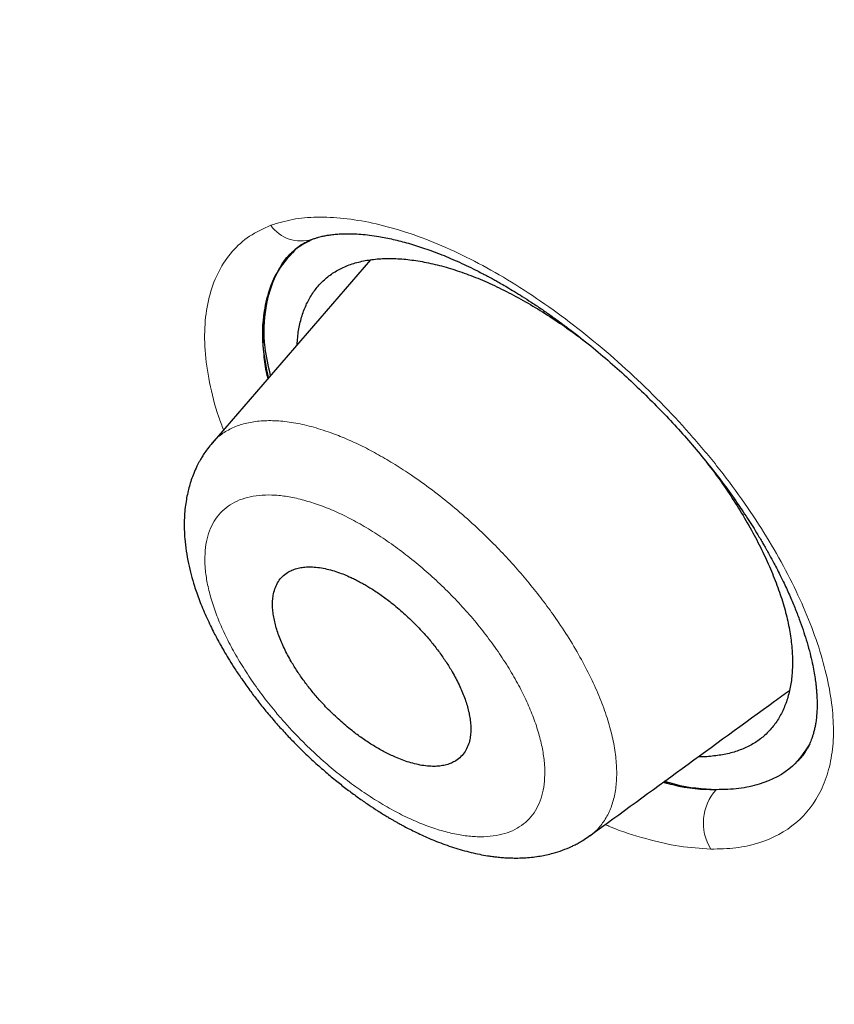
# Model space of a CAD drawing. Header units: millimetres. Extents: x 8 to 473, y 11 to 654.
# Tile 48 of 656: x 418 to 424, y 169 to 176. Entities that reach past the tile are written whole.
import ezdxf

# ---------------------------------------------------------------- set-up
doc = ezdxf.new("R2010")
doc.units = ezdxf.units.MM

msp = doc.modelspace()

# ---------------------------------------------------------------- linework, layer by layer
at = {"color": 7, "linetype": 'Continuous', "lineweight": 30}
for p, q in [((420.4901, 174.5088), (419.3657, 173.2082)), ((419.3669, 173.2072), (419.3677, 173.2083))]:
    msp.add_line(p, q, dxfattribs=at)
at = {"color": 8, "linetype": 'Continuous', "lineweight": 0}
for centre, radius, start, end in [((419.9981, 174.907), 0.2636, 215.25149, 287.25925), ((423.2113, 170.5086), 0.3553, 138.04129, 211.25252)]:
    msp.add_arc(centre, radius, start, end, dxfattribs=at)
at = {"color": 7, "linetype": 'Continuous', "lineweight": 30}
for points, knots in [([(461.4343, 127.8744), (461.5028, 128.5627), (461.6393, 129.9326), (461.5397, 132.2118), (461.2898, 134.581), (460.9014, 137.0323), (460.3617, 139.7996), (459.6453, 142.8964), (458.7444, 146.3221), (457.6424, 150.206), (456.3447, 154.5431), (454.9302, 159.3122), (453.4496, 164.132), (451.8166, 169.0606), (450.26, 173.2838), (448.8522, 176.7547), (447.6792, 179.4251), (446.3576, 182.1693), (444.8471, 184.9928), (443.2049, 187.7272), (441.4397, 190.3395), (439.5907, 192.787), (437.5671, 195.1633), (435.4395, 197.4214), (433.265, 199.5544), (430.7073, 201.9013), (427.7673, 204.412), (424.4579, 207.0336), (421.1659, 209.4809), (417.8983, 211.771), (414.664, 213.894), (411.4751, 215.8488), (408.338, 217.6554), (405.2417, 219.3719), (402.1573, 221.0766), (399.0852, 222.7098), (396.0436, 224.2145), (393.0598, 225.5415), (390.1579, 226.6715), (387.3493, 227.6059), (384.6502, 228.3104), (382.3814, 228.6889), (380.5285, 228.788), (379.054, 228.6783), (377.7344, 228.3298), (376.6343, 227.685), (375.8051, 226.7211), (375.2059, 225.4174), (374.8688, 224.0286), (374.8192, 222.9724), (374.8004, 222.5711)], [0, 0, 0, 0, 0.0200047, 0.0398126, 0.0594823, 0.0790442, 0.098539, 0.1240032, 0.1493793, 0.1746635, 0.2089867, 0.2432628, 0.2776948, 0.3122934, 0.3470638, 0.3645565, 0.3821766, 0.3999474, 0.417905, 0.4360854, 0.4514078, 0.4669063, 0.4824142, 0.4977299, 0.5128612, 0.5278497, 0.5501285, 0.5722459, 0.5942634, 0.6162413, 0.6382062, 0.660093, 0.6818368, 0.7033851, 0.7249325, 0.7466767, 0.7685648, 0.7905255, 0.8125089, 0.8345238, 0.8566401, 0.8789195, 0.893908, 0.9090407, 0.9243532, 0.9398664, 0.9553564, 0.9706894, 0.9888644, 1, 1, 1, 1]), ([(459.2222, 127.7834), (459.279, 128.3336), (459.3924, 129.4332), (459.3537, 131.2404), (459.2029, 133.1259), (458.9459, 135.0845), (458.6061, 137.0963), (458.1198, 139.5444), (457.444, 142.4532), (456.5504, 145.8362), (455.5256, 149.4267), (454.3873, 153.2102), (453.1931, 157.1632), (451.9702, 161.1366), (450.6689, 165.1609), (449.2429, 169.2583), (447.9127, 172.7478), (446.7404, 175.5931), (445.7907, 177.7591), (444.7549, 179.9606), (443.6155, 182.1989), (442.3526, 184.4722), (441.0655, 186.5811), (439.779, 188.5047), (438.5312, 190.231), (437.1895, 191.9343), (435.6066, 193.7805), (433.7754, 195.7367), (431.7133, 197.7753), (429.4721, 199.8488), (427.0635, 201.9417), (424.497, 204.0378), (421.9262, 206.0238), (419.3606, 207.9095), (416.5941, 209.8481), (413.6375, 211.7986), (410.5048, 213.7281), (407.4068, 215.5186), (404.335, 217.224), (401.2742, 218.913), (398.2378, 220.5209), (395.2467, 221.9921), (392.5157, 223.1967), (390.0459, 224.1619), (387.8266, 224.9278), (385.6774, 225.5555), (383.6119, 226.0252), (381.7621, 226.2952), (380.1355, 226.3661), (378.7339, 226.2476), (377.5948, 225.9367), (376.7116, 225.4582), (376.0551, 224.8609), (375.5363, 224.1143), (375.1031, 223.1429), (374.7939, 221.9195), (374.6336, 220.4353), (374.6208, 218.8354), (374.7274, 217.1489), (374.9311, 215.3964), (375.3048, 212.9936), (375.9234, 209.8987), (376.8482, 206.079), (377.9052, 202.1902), (379.0464, 198.262), (380.2194, 194.3206), (381.3492, 190.5854), (382.4801, 187.0244), (383.6278, 183.6312), (384.8807, 180.1829), (386.1041, 177.1008), (386.9838, 174.9915), (387.4082, 174.0516), (387.4899, 173.8705)], [0, 0, 0, 0, 0.012215, 0.024412, 0.036596, 0.048766, 0.060927, 0.073082, 0.092172, 0.111249, 0.13031, 0.151946, 0.173571, 0.195212, 0.216878, 0.238563, 0.260269, 0.271132, 0.282006, 0.292893, 0.303792, 0.314705, 0.32563, 0.333834, 0.342045, 0.350258, 0.35847, 0.369407, 0.38033, 0.391239, 0.404312, 0.417369, 0.430424, 0.443476, 0.456526, 0.472832, 0.489119, 0.505383, 0.521624, 0.537868, 0.55414, 0.570431, 0.586733, 0.59978, 0.61283, 0.625882, 0.638943, 0.652018, 0.662926, 0.673848, 0.684783, 0.692993, 0.701206, 0.709417, 0.717621, 0.728547, 0.739459, 0.750357, 0.761244, 0.772118, 0.782981, 0.804686, 0.826372, 0.848038, 0.869678, 0.891304, 0.912939, 0.931134, 0.949343, 0.967563, 0.985796, 0.997263, 1, 1, 1, 1]), ([(404.4234, 216.6686), (404.5035, 216.6242), (404.6608, 216.5372), (404.8922, 216.4089), (405.1146, 216.2855), (405.3281, 216.1669), (405.5326, 216.0532), (405.7246, 215.9463), (405.9044, 215.846), (406.0725, 215.7522), (406.2325, 215.6627), (406.3845, 215.5776), (406.5336, 215.4941), (406.679, 215.4124), (406.8203, 215.333), (406.9515, 215.2592), (407.0729, 215.1908), (407.1872, 215.1262), (407.298, 215.0636), (407.4085, 215.0011), (407.6161, 214.8835), (407.9228, 214.7092), (408.3311, 214.476), (408.7447, 214.2382), (409.271, 213.9338), (409.9082, 213.5616), (410.6566, 213.1187), (411.4066, 212.6673), (412.1636, 212.204), (412.9276, 211.7285), (413.6986, 211.2405), (414.4714, 210.7429), (415.2461, 210.2357), (416.0226, 209.7188), (416.8008, 209.1922), (417.5627, 208.6683), (418.3081, 208.1481), (419.0367, 207.6322), (419.6377, 207.2005), (420.1106, 206.8571), (420.455, 206.6054), (420.7996, 206.3519), (421.1464, 206.0949), (421.464, 205.8581), (421.7536, 205.6407), (422.015, 205.4437), (422.281, 205.242), (422.5518, 205.0357), (422.8247, 204.8267), (423.0961, 204.6177), (423.3293, 204.4372), (423.5246, 204.2854), (423.6832, 204.1616), (423.8395, 204.0393), (423.993, 203.9188), (424.1285, 203.8121), (424.2442, 203.7207), (424.3387, 203.6459), (424.4117, 203.588), (424.4653, 203.5454), (424.5016, 203.5166), (424.5351, 203.49), (424.5632, 203.4676), (424.5842, 203.4509), (424.6001, 203.4382), (424.616, 203.4256), (424.6362, 203.4094), (424.6624, 203.3886), (424.6987, 203.3596), (424.7467, 203.3213), (424.8076, 203.2726), (424.8756, 203.2181), (424.9499, 203.1585), (425.0285, 203.0954), (425.1109, 203.0291), (425.1942, 202.9619), (425.277, 202.895), (425.4291, 202.7719), (425.6488, 202.5934), (425.9342, 202.3599), (426.2205, 202.1242), (426.508, 201.8858), (426.7995, 201.6425), (427.0916, 201.397), (427.3867, 201.1472), (427.6407, 200.9306), (427.8528, 200.7486), (428.0223, 200.6026), (428.1927, 200.4551), (428.3627, 200.3074), (428.5279, 200.1631), (428.6851, 200.0253), (428.8325, 199.8956), (428.971, 199.7732), (429.0928, 199.6651), (429.1991, 199.5706), (429.2909, 199.4887), (429.3771, 199.4116), (429.4598, 199.3375), (429.5521, 199.2546), (429.6588, 199.1585), (429.783, 199.0463), (429.9168, 198.9251), (430.0602, 198.7946), (430.2132, 198.6548), (430.3755, 198.5059), (430.5448, 198.3498), (430.7171, 198.1901), (430.8886, 198.0304), (431.1035, 197.8292), (431.3599, 197.5874), (431.6558, 197.3057), (431.9503, 197.0227), (432.2447, 196.7369), (432.5414, 196.446), (432.836, 196.154), (433.1294, 195.8602), (433.4483, 195.5372), (433.7921, 195.1845), (434.1603, 194.8011), (434.526, 194.4145), (434.8892, 194.0245), (435.2496, 193.631), (435.6071, 193.2343), (435.9605, 192.8349), (436.309, 192.4334), (436.6524, 192.0301), (436.9911, 191.6248), (437.3249, 191.2175), (437.652, 190.8108), (437.9731, 190.4041), (438.2897, 189.9952), (438.6053, 189.5799), (438.8615, 189.2361), (439.0597, 188.9664), (439.2006, 188.7728), (439.34, 188.5798), (439.4753, 188.3905), (439.6039, 188.2092), (439.7249, 188.0371), (439.8387, 187.8741), (439.946, 187.7193), (440.0367, 187.5876), (440.112, 187.4776), (440.1732, 187.3878), (440.2329, 187.3001), (440.2942, 187.2096), (440.3603, 187.1115), (440.4317, 187.0048), (440.5084, 186.8897), (440.5898, 186.7666), (440.6772, 186.6336), (440.7705, 186.4906), (440.8596, 186.3532), (440.9436, 186.2229), (441.0215, 186.1014), (441.0995, 185.979), (441.1746, 185.8607), (441.2433, 185.752), (441.3049, 185.654), (441.3597, 185.5667), (441.408, 185.4892), (441.4464, 185.4276), (441.4758, 185.3802), (441.4971, 185.346), (441.5143, 185.3182), (441.527, 185.2977), (441.5372, 185.2812), (441.5504, 185.2597), (441.5705, 185.2271), (441.5994, 185.1803), (441.635, 185.1223), (441.6772, 185.0535), (441.724, 184.9768), (441.7736, 184.8954), (441.8239, 184.8124), (441.8746, 184.7287), (441.9255, 184.6442), (442.0071, 184.5081), (442.1199, 184.3188), (442.2718, 184.0613), (442.4331, 183.7846), (442.6015, 183.492), (442.767, 183.2011), (442.9273, 182.9158), (443.0824, 182.6366), (443.2323, 182.3634), (443.4142, 182.0284), (443.6267, 181.6311), (443.8687, 181.1703), (444.1053, 180.7116), (444.3372, 180.2542), (444.5646, 179.7981), (444.7876, 179.3432), (445.0285, 178.8434), (445.2859, 178.2993), (445.5581, 177.7115), (445.7768, 177.2292), (445.9463, 176.8499), (446.0699, 176.5706), (446.1946, 176.2862), (446.3207, 175.9958), (446.4249, 175.7535), (446.5071, 175.5608), (446.5673, 175.4192), (446.6278, 175.2763), (446.6879, 175.1335), (446.7467, 174.9932), (446.8062, 174.8507), (446.8654, 174.7081), (446.9242, 174.5661), (446.979, 174.4329), (447.0299, 174.3087), (447.0771, 174.1933), (447.121, 174.0855), (447.1638, 173.9801), (447.2087, 173.8691), (447.2577, 173.7476), (447.311, 173.615), (447.3677, 173.4735), (447.4276, 173.3233), (447.4906, 173.1645), (447.5565, 172.9978), (447.6238, 172.8269), (447.7119, 172.602), (447.8188, 172.3277), (447.9505, 171.9869), (448.0849, 171.6364), (448.2221, 171.2753), (448.4302, 170.723), (448.7067, 169.9775), (449.0348, 169.0734), (449.3431, 168.2067), (449.6328, 167.3767), (449.9164, 166.5501), (450.2337, 165.609), (450.5823, 164.5548), (450.9597, 163.389), (451.3284, 162.2281), (451.6897, 161.0716), (452.0772, 159.8128), (452.4904, 158.4522), (452.93, 156.9897), (453.3664, 155.5298), (453.8029, 154.071), (454.239, 152.6141), (454.6713, 151.1606), (455.0731, 149.7929), (455.4434, 148.5112), (455.782, 147.3158), (456.0737, 146.2613), (456.3209, 145.3461), (456.4796, 144.7459), (456.5898, 144.3227), (456.6544, 144.0727), (456.7201, 143.8162), (456.787, 143.5527), (456.8483, 143.3091), (456.9038, 143.0866), (456.953, 142.8879), (457.0011, 142.6919), (457.047, 142.5033), (457.0866, 142.3397), (457.1203, 142.1995), (457.1486, 142.0811), (457.172, 141.9827), (457.1908, 141.9033), (457.2049, 141.8438), (457.2174, 141.7908), (457.2274, 141.7482), (457.2351, 141.7154), (457.2409, 141.6908), (457.2463, 141.6677), (457.2523, 141.642), (457.2597, 141.6101), (457.2693, 141.5689), (457.2813, 141.5175), (457.2958, 141.4553), (457.3117, 141.3863), (457.3434, 141.2487), (457.3906, 141.0424), (457.4476, 140.7893), (457.5004, 140.5523), (457.5484, 140.3335), (457.5961, 140.1137), (457.6428, 139.896), (457.6879, 139.6825), (457.7396, 139.4345), (457.797, 139.1542), (457.8595, 138.8424), (457.9179, 138.5443), (457.973, 138.257), (458.0251, 137.9786), (458.0758, 137.7011), (458.1256, 137.4224), (458.1748, 137.14), (458.2216, 136.8633), (458.2662, 136.5921), (458.3086, 136.327), (458.3441, 136.0972), (458.3726, 135.9074), (458.394, 135.7627), (458.4134, 135.6279), (458.4304, 135.5086), (458.445, 135.4037), (458.4575, 135.3123), (458.4691, 135.2269), (458.4803, 135.1429), (458.4918, 135.0554), (458.5038, 134.9625), (458.5163, 134.8644), (458.5292, 134.7613), (458.5426, 134.6516), (458.5565, 134.5352), (458.5734, 134.3908), (458.5926, 134.2201), (458.6134, 134.0259), (458.6333, 133.8321), (458.6519, 133.6395), (458.6695, 133.4482), (458.6828, 133.2926), (458.6927, 133.1723), (458.6994, 133.0867), (458.7059, 133.0017), (458.712, 132.9193), (458.7175, 132.8421), (458.7223, 132.7732), (458.7263, 132.7129), (458.7297, 132.6607), (458.7326, 132.6153), (458.735, 132.5766), (458.7369, 132.5445), (458.7386, 132.516), (458.7403, 132.4872), (458.7423, 132.4541), (458.7445, 132.4155), (458.7469, 132.3717), (458.7495, 132.3227), (458.7524, 132.2684), (458.7553, 132.2087), (458.7585, 132.1433), (458.7617, 132.0719), (458.765, 131.9946), (458.7683, 131.9119), (458.7714, 131.8242), (458.7747, 131.7255), (458.7777, 131.6197), (458.7803, 131.5103), (458.7823, 131.4051), (458.7838, 131.3044), (458.7848, 131.2084), (458.7853, 131.1197), (458.7855, 131.0381), (458.7853, 130.9677), (458.785, 130.9056), (458.7846, 130.8478), (458.7839, 130.7866), (458.783, 130.7209), (458.7817, 130.6426), (458.7797, 130.5507), (458.7768, 130.4443), (458.7735, 130.347), (458.7701, 130.2604), (458.7669, 130.1859), (458.7633, 130.1101), (458.7595, 130.0357), (458.7555, 129.9659), (458.7516, 129.9022), (458.7479, 129.8444), (458.7443, 129.7921), (458.7409, 129.7448), (458.7378, 129.7025), (458.7349, 129.6655), (458.7324, 129.6341), (458.7302, 129.6071), (458.7284, 129.585), (458.7268, 129.5659), (458.7254, 129.5492), (458.7238, 129.5308), (458.7218, 129.5088), (458.7193, 129.4808), (458.7162, 129.4467), (458.7123, 129.4062), (458.7077, 129.3595), (458.7024, 129.3066), (458.6961, 129.2476), (458.6889, 129.1826), (458.6807, 129.1115), (458.6713, 129.0344), (458.6607, 128.9515), (458.6487, 128.8628), (458.6352, 128.7684), (458.6201, 128.6684), (458.6032, 128.5629), (458.5842, 128.452), (458.5633, 128.3358), (458.5479, 128.2571), (458.54, 128.2167)], [0, 0, 0, 0, 0.00246, 0.004828, 0.007103, 0.009285, 0.011374, 0.013371, 0.015169, 0.016884, 0.018517, 0.020068, 0.021536, 0.023078, 0.024518, 0.025855, 0.027089, 0.028228, 0.029348, 0.030473, 0.031603, 0.035684, 0.039833, 0.044047, 0.048279, 0.055837, 0.063394, 0.07095, 0.078506, 0.086216, 0.093926, 0.101636, 0.109346, 0.117055, 0.124765, 0.132474, 0.139655, 0.146834, 0.154015, 0.1574, 0.160784, 0.164169, 0.167556, 0.171003, 0.17352, 0.176084, 0.178695, 0.181351, 0.184052, 0.186724, 0.189334, 0.190913, 0.192469, 0.194001, 0.195511, 0.196986, 0.19799, 0.198916, 0.199765, 0.200139, 0.200495, 0.200834, 0.201123, 0.201323, 0.20145, 0.201592, 0.201791, 0.202047, 0.202362, 0.202861, 0.203459, 0.204156, 0.204862, 0.205648, 0.20647, 0.207288, 0.208101, 0.208911, 0.211769, 0.214574, 0.217326, 0.220214, 0.22306, 0.225936, 0.228847, 0.231792, 0.233456, 0.235132, 0.236818, 0.238514, 0.240179, 0.241728, 0.243189, 0.244564, 0.245853, 0.246822, 0.247736, 0.248594, 0.249397, 0.250207, 0.251351, 0.25259, 0.253923, 0.255357, 0.256887, 0.258512, 0.260231, 0.261975, 0.263697, 0.265398, 0.26846, 0.27145, 0.274368, 0.277415, 0.280434, 0.283452, 0.286469, 0.289487, 0.293335, 0.297186, 0.301038, 0.304893, 0.308752, 0.312618, 0.316483, 0.320333, 0.324177, 0.328016, 0.331853, 0.335689, 0.339456, 0.343247, 0.347096, 0.351007, 0.352779, 0.354564, 0.356361, 0.358114, 0.35979, 0.361359, 0.362853, 0.364272, 0.365615, 0.366468, 0.367288, 0.368074, 0.36887, 0.369766, 0.370766, 0.371804, 0.372934, 0.374158, 0.375474, 0.376881, 0.377957, 0.37908, 0.380245, 0.381351, 0.382361, 0.38326, 0.384067, 0.384782, 0.385405, 0.38577, 0.386093, 0.386351, 0.386536, 0.386659, 0.386807, 0.387128, 0.387559, 0.388099, 0.38873, 0.389459, 0.390216, 0.390981, 0.391753, 0.392531, 0.393318, 0.395517, 0.397771, 0.400454, 0.403196, 0.405899, 0.40855, 0.411148, 0.413694, 0.416188, 0.420529, 0.424846, 0.429163, 0.433481, 0.437802, 0.442123, 0.446445, 0.45209, 0.457737, 0.463383, 0.466045, 0.468743, 0.471505, 0.474331, 0.47722, 0.47859, 0.479974, 0.481372, 0.482784, 0.484171, 0.485496, 0.486978, 0.488373, 0.489682, 0.490906, 0.492043, 0.493094, 0.494092, 0.495164, 0.49638, 0.497691, 0.499097, 0.500578, 0.502152, 0.503818, 0.50554, 0.507242, 0.510525, 0.513727, 0.517435, 0.521029, 0.524569, 0.534051, 0.543533, 0.552, 0.560466, 0.568933, 0.5774, 0.589495, 0.60159, 0.613685, 0.62578, 0.637875, 0.653302, 0.668729, 0.684157, 0.699585, 0.715012, 0.730438, 0.745865, 0.758697, 0.771529, 0.78436, 0.792828, 0.801296, 0.803961, 0.806689, 0.809498, 0.812389, 0.815361, 0.817528, 0.819737, 0.821932, 0.824017, 0.825989, 0.827363, 0.828677, 0.82993, 0.83064, 0.831321, 0.831914, 0.832405, 0.832743, 0.833008, 0.833229, 0.833512, 0.833867, 0.834294, 0.834889, 0.835584, 0.836375, 0.837196, 0.840193, 0.84329, 0.845703, 0.848174, 0.850673, 0.853132, 0.855549, 0.857923, 0.861569, 0.86511, 0.868594, 0.8718, 0.875007, 0.878213, 0.881422, 0.884697, 0.888066, 0.89111, 0.894227, 0.897417, 0.899248, 0.900966, 0.902569, 0.904058, 0.905232, 0.906325, 0.907335, 0.9083, 0.909348, 0.910489, 0.91165, 0.912895, 0.914222, 0.915633, 0.917127, 0.919487, 0.921872, 0.924252, 0.926627, 0.928996, 0.93136, 0.93243, 0.933499, 0.934567, 0.935624, 0.9366, 0.937481, 0.938224, 0.938883, 0.939458, 0.939948, 0.940353, 0.940679, 0.941031, 0.941451, 0.941941, 0.942502, 0.943125, 0.943817, 0.944581, 0.945414, 0.946335, 0.947329, 0.948396, 0.949536, 0.950729, 0.952236, 0.953663, 0.955011, 0.956368, 0.957633, 0.958807, 0.959889, 0.960881, 0.961618, 0.962376, 0.963196, 0.96408, 0.965027, 0.966363, 0.967808, 0.969362, 0.970346, 0.97137, 0.972433, 0.973483, 0.974457, 0.975339, 0.976146, 0.976878, 0.977537, 0.978138, 0.978661, 0.979103, 0.979468, 0.979806, 0.980045, 0.980281, 0.980519, 0.980827, 0.981225, 0.981714, 0.982294, 0.982964, 0.983726, 0.984578, 0.985522, 0.986557, 0.987683, 0.9889, 0.990209, 0.99161, 0.993103, 0.994688, 0.996366, 0.998136, 1, 1, 1, 1]), ([(419.7807, 173.6882), (419.7655, 173.756), (419.7262, 173.9326), (419.7396, 174.1768), (419.8125, 174.4116), (419.9218, 174.5744), (420.0283, 174.6308), (420.0661, 174.6508)], [0, 0, 0, 0, 0.148484, 0.386634, 0.626364, 0.867279, 1, 1, 1, 1]), ([(419.9519, 174.5796), (419.9567, 174.5839), (419.9671, 174.5932), (419.9866, 174.6082), (420.011, 174.6243), (420.0412, 174.641), (420.0654, 174.6508), (420.0781, 174.656)], [0, 0, 0, 0, 0.150866, 0.3262, 0.526087, 0.750636, 1, 1, 1, 1]), ([(420.0781, 174.656), (420.0858, 174.6587), (420.1001, 174.6638), (420.121, 174.67), (420.139, 174.6746), (420.1548, 174.6782), (420.1693, 174.6811), (420.1833, 174.6837), (420.1977, 174.686), (420.2192, 174.689), (420.2485, 174.6921), (420.2847, 174.6944), (420.3242, 174.6954), (420.3694, 174.6948), (420.4236, 174.6917), (420.484, 174.6855), (420.5599, 174.6744), (420.6513, 174.6563), (420.7605, 174.6281), (420.8757, 174.5919), (420.9971, 174.5469), (421.1227, 174.4934), (421.2213, 174.4463), (421.2879, 174.412), (421.3195, 174.3954), (421.3435, 174.3824), (421.3607, 174.373), (421.3748, 174.3652), (421.3939, 174.3545), (421.4233, 174.3378), (421.4652, 174.3134), (421.5149, 174.2835), (421.5719, 174.248), (421.635, 174.2074), (421.7028, 174.162), (421.7723, 174.1137), (421.8407, 174.0644), (421.9352, 173.9938), (422.0535, 173.9007), (422.1927, 173.7835), (422.3234, 173.6662), (422.4468, 173.5485), (422.5652, 173.429), (422.6802, 173.3058), (422.7922, 173.1783), (422.9004, 173.0469), (423.0026, 172.9142), (423.0958, 172.7841), (423.1781, 172.6606), (423.2346, 172.57), (423.2695, 172.5112), (423.286, 172.483), (423.2992, 172.4599), (423.3095, 172.4416), (423.3191, 172.4245), (423.3312, 172.4026), (423.348, 172.3718), (423.3698, 172.3306), (423.3956, 172.2803), (423.4292, 172.212), (423.4668, 172.1305), (423.5045, 172.0416), (423.5367, 171.9589), (423.5636, 171.8827), (423.5877, 171.8074), (423.6085, 171.7341), (423.6256, 171.6641), (423.6382, 171.6031), (423.6473, 171.5503), (423.653, 171.5096), (423.6568, 171.477), (423.6595, 171.4488), (423.6617, 171.4174), (423.6633, 171.3832), (423.6637, 171.3463), (423.6627, 171.3063), (423.6597, 171.2655), (423.6551, 171.2287), (423.6501, 171.1995), (423.6445, 171.1728), (423.6376, 171.146), (423.631, 171.1247), (423.6251, 171.1073), (423.6188, 171.0908), (423.6117, 171.074), (423.6044, 171.0583), (423.598, 171.0458), (423.5921, 171.035), (423.5862, 171.0249), (423.579, 171.0133), (423.57, 170.9998), (423.5589, 170.9848), (423.5455, 170.9683), (423.5351, 170.9573), (423.5296, 170.9515)], [0, 0, 0, 0, 0.008939, 0.016492, 0.022653, 0.027703, 0.032348, 0.03662, 0.040796, 0.045279, 0.055671, 0.065888, 0.074888, 0.086335, 0.099072, 0.112981, 0.126986, 0.147994, 0.168991, 0.190566, 0.212726, 0.234937, 0.256927, 0.263528, 0.268903, 0.272959, 0.275695, 0.277581, 0.280052, 0.285318, 0.292275, 0.300927, 0.310085, 0.320597, 0.332206, 0.34376, 0.355123, 0.366294, 0.390961, 0.414622, 0.437269, 0.458898, 0.480263, 0.501887, 0.523772, 0.545923, 0.568334, 0.590017, 0.610334, 0.629276, 0.634776, 0.63945, 0.643258, 0.646203, 0.648552, 0.651816, 0.657136, 0.664048, 0.672545, 0.682622, 0.698847, 0.714394, 0.729027, 0.742754, 0.755577, 0.7706, 0.78418, 0.796379, 0.807243, 0.816782, 0.82235, 0.828585, 0.836048, 0.84468, 0.853977, 0.863816, 0.87559, 0.886103, 0.894501, 0.902687, 0.912309, 0.919769, 0.925191, 0.931949, 0.939069, 0.945603, 0.951552, 0.955456, 0.95997, 0.965651, 0.972497, 0.980505, 0.989674, 1, 1, 1, 1]), ([(419.9539, 174.5792), (419.9055, 174.5258), (419.8065, 174.4166), (419.7337, 174.1833), (419.7118, 173.9344), (419.7491, 173.7483), (419.7648, 173.6698)], [0, 0, 0, 0, 0.259893, 0.531707, 0.802388, 1, 1, 1, 1]), ([(420.003, 174.6186), (419.9777, 174.5994), (419.9187, 174.5548), (419.8489, 174.4637), (419.7838, 174.3418), (419.7396, 174.1937), (419.7204, 174.0205), (419.7282, 173.8541), (419.7441, 173.7352), (419.7581, 173.6765), (419.7608, 173.6652)], [0, 0, 0, 0, 0.1055756, 0.2455318, 0.3802528, 0.5515945, 0.7134418, 0.8658339, 0.9741299, 1, 1, 1, 1]), ([(419.9693, 173.9063), (419.9721, 173.9407), (419.9778, 174.0093), (419.9996, 174.1027), (420.0311, 174.1884), (420.0728, 174.2653), (420.1245, 174.3329), (420.1861, 174.3907), (420.2572, 174.4382), (420.3378, 174.4749), (420.4271, 174.5009), (420.5244, 174.5162), (420.6289, 174.5209), (420.7401, 174.515), (420.8572, 174.4986), (420.9795, 174.4717), (421.1063, 174.4344), (421.237, 174.3866), (421.3707, 174.3289), (421.4617, 174.2822), (421.5071, 174.2588)], [0, 0, 0, 0, 0.055587, 0.111202, 0.166772, 0.222293, 0.277766, 0.333203, 0.388632, 0.444098, 0.499629, 0.555226, 0.610875, 0.66655, 0.722221, 0.777862, 0.833455, 0.888998, 0.944509, 1, 1, 1, 1]), ([(421.5071, 174.2588), (421.5529, 174.2337), (421.6444, 174.1833), (421.7825, 174.0963), (421.9029, 174.0148), (421.9764, 173.9592), (422.0044, 173.938)], [0, 0, 0, 0, 0.276335, 0.552819, 0.829501, 1, 1, 1, 1]), ([(419.3668, 173.2093), (419.3554, 173.1956), (419.3348, 173.1706), (419.3096, 173.1345), (419.2914, 173.1056), (419.2781, 173.0826), (419.2674, 173.0627), (419.2525, 173.0331), (419.2353, 172.9946), (419.2177, 172.9473), (419.2036, 172.9018), (419.1919, 172.8557), (419.1819, 172.8055), (419.1739, 172.7501), (419.1689, 172.6918), (419.1667, 172.6173), (419.1701, 172.5344), (419.1807, 172.4414), (419.1961, 172.3559), (419.216, 172.2727), (419.2366, 172.2026), (419.2569, 172.142), (419.276, 172.0899), (419.2977, 172.0354), (419.3217, 171.9798), (419.347, 171.9249), (419.3714, 171.8753), (419.3927, 171.8341), (419.4096, 171.8025), (419.4246, 171.7755), (419.4399, 171.7484), (419.4612, 171.7116), (419.4905, 171.6629), (419.5299, 171.6007), (419.5779, 171.5291), (419.631, 171.4546), (419.6884, 171.3787), (419.7486, 171.3034), (419.8135, 171.2269), (419.8807, 171.1523), (419.9532, 171.0761), (420.0307, 170.9997), (420.1124, 170.9241), (420.1918, 170.855), (420.2685, 170.7921), (420.3421, 170.7351), (420.4125, 170.6836), (420.4788, 170.6377), (420.5331, 170.6021), (420.5752, 170.5756), (420.6055, 170.5572), (420.6315, 170.5417), (420.6535, 170.5289), (420.674, 170.5172), (420.6962, 170.5048), (420.7249, 170.4891), (420.7616, 170.4698), (420.8058, 170.4476), (420.8547, 170.4243), (420.9068, 170.4011), (420.9619, 170.3783), (421.02, 170.3562), (421.0813, 170.3353), (421.1437, 170.3164), (421.2055, 170.3002), (421.2649, 170.2872), (421.3152, 170.2781), (421.3556, 170.2722), (421.3903, 170.268), (421.4271, 170.2644), (421.4653, 170.262), (421.5021, 170.2608), (421.5444, 170.2607), (421.5928, 170.2625), (421.6458, 170.2672), (421.6952, 170.2742), (421.742, 170.2833), (421.7954, 170.2964), (421.8551, 170.3154), (421.9065, 170.3366), (421.9458, 170.3557), (421.9757, 170.3717), (422.0117, 170.3929), (422.0365, 170.4103), (422.0502, 170.4199)], [0, 0, 0, 0, 0.0127694, 0.023155, 0.0311366, 0.0368476, 0.0420497, 0.0472663, 0.0604973, 0.0723026, 0.0832907, 0.0946862, 0.1065476, 0.119648, 0.1344191, 0.148783, 0.1725175, 0.1926207, 0.2128007, 0.2310952, 0.2489802, 0.2600686, 0.2720238, 0.2842646, 0.2966551, 0.3091954, 0.3207359, 0.3295852, 0.3364747, 0.341747, 0.3476801, 0.3547026, 0.3665491, 0.3805914, 0.3968291, 0.415264, 0.4315983, 0.4493481, 0.4679383, 0.4860076, 0.5035102, 0.5245341, 0.5445611, 0.5636125, 0.5817042, 0.5988475, 0.6150512, 0.6303221, 0.6443306, 0.6521229, 0.6589657, 0.6648578, 0.6697978, 0.6738449, 0.678603, 0.6847897, 0.6932504, 0.7034535, 0.714837, 0.7265549, 0.7386176, 0.7518101, 0.7654047, 0.7793259, 0.7935548, 0.8074987, 0.8201835, 0.8281745, 0.8355162, 0.8442171, 0.8537927, 0.8622319, 0.8701892, 0.8835523, 0.8963621, 0.9081029, 0.919172, 0.9305438, 0.9473828, 0.9639623, 0.9701971, 0.9779649, 0.9878986, 1, 1, 1, 1]), ([(422.8789, 173.0716), (422.8916, 173.0554), (422.9398, 172.9936), (423.0161, 172.8845), (423.107, 172.7453), (423.189, 172.6062), (423.2622, 172.4682), (423.326, 172.3319), (423.38, 172.1983), (423.4237, 172.0682), (423.4567, 171.9423), (423.4785, 171.8216), (423.4893, 171.7067), (423.4893, 171.5981), (423.4786, 171.4964), (423.4574, 171.4022), (423.4259, 171.3161), (423.3841, 171.2386), (423.3323, 171.1703), (423.2706, 171.1118), (423.1992, 171.0638), (423.1184, 171.0265), (423.0292, 170.9996), (422.9315, 170.9844), (422.8611, 170.9783), (422.8217, 170.9802), (422.8194, 170.9803)], [0, 0, 0, 0, 0.01596, 0.060708, 0.105405, 0.150058, 0.194668, 0.239235, 0.283763, 0.328267, 0.372771, 0.417302, 0.461882, 0.506515, 0.551191, 0.595892, 0.640592, 0.685269, 0.729907, 0.774499, 0.819057, 0.863586, 0.908112, 0.952656, 0.997233, 1, 1, 1, 1]), ([(420.6581, 170.9814), (420.6734, 170.9748), (420.7054, 170.961), (420.754, 170.9438), (420.8049, 170.9291), (420.8574, 170.918), (420.9072, 170.9121), (420.953, 170.9113), (420.9938, 170.9148), (421.0316, 170.9226), (421.0662, 170.9348), (421.1013, 170.9533), (421.1345, 170.9798), (421.1633, 171.0155), (421.1842, 171.0566), (421.1967, 171.0993), (421.2029, 171.1418), (421.2043, 171.1827), (421.2018, 171.2251), (421.1957, 171.2685), (421.1834, 171.3261), (421.1605, 171.3998), (421.1219, 171.4907), (421.0768, 171.5757), (421.0288, 171.6531), (420.9808, 171.7221), (420.9284, 171.7898), (420.8677, 171.8609), (420.797, 171.9353), (420.7152, 172.0119), (420.6347, 172.0785), (420.5578, 172.135), (420.5008, 172.1724), (420.4574, 172.1984), (420.4281, 172.215), (420.3985, 172.2308), (420.369, 172.2456), (420.3339, 172.2619), (420.2925, 172.2792), (420.244, 172.2966), (420.1933, 172.3113), (420.141, 172.3224), (420.0914, 172.3284), (420.0457, 172.3293), (420.0049, 172.3259), (419.9672, 172.3181), (419.9327, 172.3061), (419.8975, 172.2877), (419.8642, 172.2612), (419.8355, 172.2255), (419.8146, 172.1843), (419.8021, 172.1416), (419.796, 172.0991), (419.7945, 172.0582), (419.797, 172.016), (419.8031, 171.9727), (419.8153, 171.9151), (419.8382, 171.8412), (419.8769, 171.7498), (419.9221, 171.6645), (419.97, 171.5871), (420.0178, 171.5182), (420.0699, 171.4507), (420.1305, 171.3795), (420.2011, 171.305), (420.2831, 171.2281), (420.3636, 171.1615), (420.4404, 171.105), (420.512, 171.0582), (420.5852, 171.0158), (420.6336, 170.9929), (420.6581, 170.9814)], [0, 0, 0, 0, 0.01073, 0.0223643, 0.0349028, 0.0483456, 0.0626927, 0.0751948, 0.0876973, 0.1001999, 0.1127028, 0.1252059, 0.1424399, 0.1592118, 0.1755221, 0.1913711, 0.2037203, 0.2157747, 0.2275347, 0.2390005, 0.2501725, 0.2713111, 0.2923188, 0.3131987, 0.3287814, 0.3442953, 0.3597415, 0.3751216, 0.3942031, 0.4139803, 0.4344555, 0.4502762, 0.4664916, 0.473091, 0.4797537, 0.4864799, 0.4932696, 0.5001228, 0.5107989, 0.5223865, 0.5348856, 0.5482961, 0.5626181, 0.5751121, 0.5876064, 0.600101, 0.6125958, 0.6250907, 0.6423956, 0.6592184, 0.6755595, 0.6914194, 0.7037628, 0.7157985, 0.7275268, 0.7389481, 0.7500625, 0.7713296, 0.7924179, 0.8133304, 0.8289061, 0.8443858, 0.8597707, 0.8750624, 0.8942272, 0.9140508, 0.9345357, 0.9503396, 0.9665178, 0.983071, 1, 1, 1, 1]), ([(422.0494, 170.4192), (422.487, 170.7381), (422.9597, 171.0826), (423.4314, 171.4263), (423.4665, 171.4518)], [0, 0, 0, 0, 0.925565, 1, 1, 1, 1]), ([(423.6111, 171.0729), (423.574, 171.0159), (423.4886, 170.8847), (423.3018, 170.7938), (423.111, 170.7495), (423.0017, 170.7473), (422.9471, 170.7462)], [0, 0, 0, 0, 0.277388, 0.638197, 0.818964, 1, 1, 1, 1]), ([(422.57, 170.7986), (422.6346, 170.7841), (422.7665, 170.7545), (422.8861, 170.749), (422.9471, 170.7462)], [0, 0, 0, 0, 0.490038, 1, 1, 1, 1]), ([(422.5736, 170.8012), (422.5956, 170.7944), (422.7308, 170.7527), (422.8485, 170.7491), (422.9471, 170.7462)], [0, 0, 0, 0, 0.162927, 1, 1, 1, 1]), ([(422.9471, 170.7462), (422.8521, 170.7505), (422.7364, 170.7559), (422.6037, 170.7982), (422.5799, 170.8058)], [0, 0, 0, 0, 0.820335, 1, 1, 1, 1])]:
    msp.add_open_spline(points, degree=3, knots=knots, dxfattribs=at)
at = {"color": 8, "linetype": 'Continuous', "lineweight": 0}
for points, knots in [([(404.3569, 216.7998), (405.7188, 216.0434), (408.4356, 214.5345), (412.5561, 212.0892), (416.3729, 209.5979), (419.8755, 207.1338), (423.0606, 204.7509), (426.2692, 202.1948), (429.116, 199.7484), (431.5746, 197.4797), (433.642, 195.4408), (435.6434, 193.3058), (437.5325, 191.082), (439.2773, 188.8), (440.9676, 186.3414), (442.5639, 183.737), (444.0486, 181.02), (445.3645, 178.3508), (446.5413, 175.7293), (447.9497, 172.3078), (449.503, 168.1351), (451.1333, 163.2579), (452.6086, 158.4693), (454.0251, 153.7185), (455.4095, 149.0879), (456.6505, 144.6362), (457.6891, 140.4085), (458.3721, 136.9036), (458.7655, 134.0828), (458.9407, 131.895), (458.9675, 129.8038), (458.7822, 128.5595), (458.6891, 127.9348)], [0, 0, 0, 0, 0.041621, 0.083027, 0.124254, 0.155187, 0.186259, 0.217684, 0.249258, 0.270278, 0.291311, 0.312423, 0.333508, 0.354515, 0.375614, 0.400882, 0.426039, 0.451271, 0.476543, 0.501735, 0.551843, 0.601883, 0.651941, 0.702019, 0.752119, 0.798831, 0.845298, 0.891449, 0.918531, 0.94558, 0.97268, 1, 1, 1, 1]), ([(404.5454, 216.264), (405.877, 215.5232), (408.54, 214.0416), (412.598, 211.6469), (416.3798, 209.1999), (419.8672, 206.7593), (423.0391, 204.3992), (426.2198, 201.8793), (429.0344, 199.4758), (431.4681, 197.2443), (433.5168, 195.2336), (435.4946, 193.1315), (437.3637, 190.9346), (439.0803, 188.665), (440.7369, 186.2169), (442.295, 183.6277), (443.737, 180.9318), (445.0087, 178.2911), (446.142, 175.7079), (447.5493, 172.2113), (449.134, 167.8499), (450.8152, 162.6852), (452.3423, 157.6179), (453.8451, 152.5872), (455.325, 147.5898), (456.6413, 142.6894), (457.5402, 138.6094), (458.0793, 135.323), (458.333, 132.7892), (458.4025, 130.3726), (458.1749, 128.9598), (458.0606, 128.2501)], [0, 0, 0, 0, 0.0410577, 0.0821105, 0.1232452, 0.154293, 0.1856069, 0.2169079, 0.2481504, 0.2691403, 0.2901685, 0.3111004, 0.3320142, 0.3531455, 0.3742811, 0.3994959, 0.4247209, 0.4498671, 0.4748816, 0.4998442, 0.5533653, 0.6069417, 0.66044, 0.71389, 0.7673728, 0.8209497, 0.8746258, 0.905931, 0.9371643, 0.9684378, 1, 1, 1, 1]), ([(457.6983, 128.2204), (457.7955, 128.7808), (457.9893, 129.8971), (458.0053, 131.7723), (457.8858, 133.7354), (457.635, 135.7889), (457.2017, 138.3846), (456.5295, 141.5555), (455.5734, 145.3235), (454.4916, 149.1667), (453.3326, 153.0586), (452.1643, 156.9695), (450.9853, 160.9004), (449.7337, 164.8796), (448.3658, 168.9269), (447.0906, 172.3711), (445.9659, 175.1739), (445.0482, 177.3073), (444.04, 179.479), (442.9278, 181.6885), (441.6905, 183.9309), (440.4251, 186.0086), (439.1578, 187.9039), (437.9267, 189.601), (436.6081, 191.2672), (435.0586, 193.0658), (433.2622, 194.976), (431.2298, 196.9718), (429.018, 199.0015), (426.6431, 201.0485), (424.1128, 203.0998), (421.5778, 205.0457), (419.0536, 206.892), (416.3464, 208.7753), (413.4634, 210.6639), (410.4109, 212.5303), (407.3916, 214.2674), (405.3978, 215.377), (404.4002, 215.9322)], [0, 0, 0, 0, 0.025219, 0.050243, 0.075219, 0.100224, 0.1253, 0.167123, 0.208897, 0.250637, 0.292347, 0.334058, 0.375777, 0.417537, 0.459293, 0.500974, 0.521789, 0.542616, 0.563499, 0.584464, 0.60542, 0.626337, 0.642078, 0.657874, 0.67353, 0.689088, 0.709897, 0.730837, 0.751765, 0.776717, 0.8017, 0.826792, 0.851776, 0.8766, 0.907472, 0.938289, 0.969126, 1, 1, 1, 1]), ([(404.4003, 215.9322), (404.4259, 215.4462), (404.477, 214.4741), (404.5624, 213.0211), (404.6553, 211.5726), (404.7569, 210.1291), (404.8666, 208.6992), (404.9847, 207.2831), (405.1114, 205.8808), (405.2472, 204.4842), (405.3931, 203.084), (405.549, 201.6806), (405.7149, 200.2748), (405.8899, 198.8763), (406.0737, 197.4857), (406.2663, 196.1034), (406.4677, 194.7293), (406.678, 193.3629), (406.8973, 192.003), (407.1258, 190.6484), (407.3636, 189.2988), (407.6104, 187.9545), (407.8662, 186.6165), (408.1305, 185.2858), (408.4124, 183.9187), (408.7132, 182.5164), (409.0341, 181.0793), (409.366, 179.6512), (409.709, 178.2319), (410.0521, 176.8653), (410.3939, 175.5504), (410.7334, 174.2866), (411.0816, 173.0304), (411.4382, 171.7821), (411.8008, 170.5488), (412.169, 169.3305), (412.5423, 168.1267), (412.9228, 166.9295), (413.3347, 165.663), (413.7794, 164.3283), (414.2575, 162.9261), (414.7435, 161.5309), (415.2365, 160.1423), (415.7358, 158.7597), (416.275, 157.2911), (416.8548, 155.7378), (417.4762, 154.1009), (418.1045, 152.472), (418.7393, 150.8507), (419.3766, 149.2457), (420.0165, 147.6554), (420.6587, 146.0786), (421.306, 144.5053), (421.7425, 143.4609), (421.9607, 142.9387)], [0, 0, 0, 0, 0.017545, 0.035092, 0.052644, 0.070202, 0.087768, 0.10503, 0.122302, 0.139582, 0.156865, 0.174501, 0.19213, 0.209748, 0.227349, 0.244927, 0.262478, 0.280016, 0.297559, 0.315123, 0.332719, 0.350336, 0.36796, 0.385579, 0.403182, 0.422535, 0.441885, 0.461238, 0.4806, 0.499966, 0.517537, 0.53511, 0.552681, 0.57025, 0.587814, 0.605058, 0.622298, 0.639537, 0.656776, 0.677303, 0.697835, 0.71837, 0.738907, 0.759447, 0.779987, 0.804635, 0.829277, 0.853908, 0.87852, 0.903124, 0.927305, 0.951521, 0.97576, 1, 1, 1, 1]), ([(419.7828, 174.7549), (419.8333, 174.7705), (419.9342, 174.8017), (420.1674, 174.8213), (420.4961, 174.7869), (420.8636, 174.6714), (421.1705, 174.5332), (421.405, 174.4068), (421.6411, 174.2589), (421.9546, 174.0368), (422.3386, 173.7168), (422.6948, 173.3545), (422.9528, 173.0481), (423.1306, 172.8117), (423.2894, 172.5724), (423.4737, 172.2546), (423.6512, 171.8645), (423.7516, 171.5007), (423.782, 171.2357), (423.7791, 171.0521), (423.7498, 170.8863), (423.6774, 170.6907), (423.5275, 170.4959), (423.3051, 170.3769), (423.0907, 170.3282), (422.9686, 170.3256), (422.9075, 170.3243)], [0, 0, 0, 0, 0.031316, 0.062651, 0.125275, 0.187786, 0.218993, 0.250156, 0.281317, 0.312503, 0.374882, 0.437356, 0.468699, 0.500146, 0.531611, 0.562987, 0.625495, 0.687821, 0.718967, 0.750108, 0.781267, 0.812454, 0.874861, 0.937355, 0.968658, 1, 1, 1, 1]), ([(419.4468, 173.3019), (419.4352, 173.3323), (419.3907, 173.449), (419.3442, 173.6405), (419.3103, 173.8713), (419.3123, 174.0813), (419.3457, 174.2698), (419.41, 174.4345), (419.5046, 174.5722), (419.6261, 174.6837), (419.7307, 174.7312), (419.7828, 174.7549)], [0, 0, 0, 0, 0.042129, 0.161875, 0.281319, 0.400844, 0.520716, 0.640771, 0.760784, 0.880556, 1, 1, 1, 1]), ([(419.3677, 173.2083), (419.3706, 173.2123), (419.3909, 173.2403), (419.4416, 173.2791), (419.5197, 173.3234), (419.6107, 173.3524), (419.712, 173.3676), (419.8231, 173.3685), (419.9432, 173.3549), (420.0708, 173.3278), (420.1614, 173.2976), (420.2067, 173.2825)], [0, 0, 0, 0, 0.020458, 0.142674, 0.26479, 0.386929, 0.509161, 0.631526, 0.754065, 0.876847, 1, 1, 1, 1]), ([(420.2067, 173.2825), (420.2438, 173.2684), (420.3179, 173.2402), (420.4324, 173.1867), (420.5483, 173.1256), (420.6652, 173.0567), (420.7922, 172.9742), (420.9287, 172.8764), (421.0731, 172.762), (421.2147, 172.6388), (421.343, 172.5166), (421.4577, 172.3978), (421.559, 172.2845), (421.6551, 172.1685), (421.7456, 172.0505), (421.8369, 171.9214), (421.9266, 171.7817), (422.0115, 171.6327), (422.0843, 171.4859), (422.144, 171.3427), (422.1897, 171.2046), (422.2211, 171.0729), (422.2385, 170.9487), (422.2417, 170.8328), (422.2309, 170.7262), (422.206, 170.6301), (422.1673, 170.5451), (422.1172, 170.4784), (422.0766, 170.4376), (422.0525, 170.4224), (422.0488, 170.42)], [0, 0, 0, 0, 0.0323132, 0.0644987, 0.0965836, 0.1286035, 0.1605853, 0.2005345, 0.2404895, 0.2804833, 0.3205574, 0.3526849, 0.3847947, 0.4169017, 0.4490153, 0.4811335, 0.5212677, 0.5613699, 0.6014187, 0.6414078, 0.6813507, 0.7212757, 0.7612218, 0.8012092, 0.8412469, 0.8813433, 0.9215151, 0.9617978, 0.9940856, 1, 1, 1, 1]), ([(420.1006, 172.7772), (420.0638, 172.7888), (419.9905, 172.8117), (419.887, 172.8319), (419.7896, 172.841), (419.6991, 172.8381), (419.6162, 172.8239), (419.5422, 172.7983), (419.4778, 172.7613), (419.4232, 172.7132), (419.3789, 172.6549), (419.3456, 172.5868), (419.3238, 172.5093), (419.3135, 172.4228), (419.3144, 172.3289), (419.3271, 172.2283), (419.3516, 172.1219), (419.3873, 172.0108), (419.4342, 171.8956), (419.4917, 171.7776), (419.5588, 171.658), (419.635, 171.5379), (419.7194, 171.419), (419.8013, 171.3152), (419.8772, 171.2269), (419.9453, 171.1527), (420.0281, 171.0682), (420.1262, 170.9753), (420.24, 170.8775), (420.3564, 170.7873), (420.4749, 170.7048), (420.594, 170.6309), (420.7121, 170.5668), (420.828, 170.5134), (420.9408, 170.4709), (421.0496, 170.4394), (421.1532, 170.4191), (421.2509, 170.4105), (421.3422, 170.4133), (421.4259, 170.4273), (421.5003, 170.4528), (421.565, 170.4898), (421.6197, 170.5381), (421.6643, 170.5966), (421.6978, 170.6649), (421.7197, 170.7424), (421.73, 170.8287), (421.729, 170.9226), (421.7163, 171.0231), (421.692, 171.1294), (421.6561, 171.2408), (421.6095, 171.3559), (421.5525, 171.4734), (421.4853, 171.5923), (421.4084, 171.712), (421.3232, 171.8309), (421.2305, 171.9474), (421.131, 172.0605), (421.0256, 172.1692), (420.9151, 172.2729), (420.8008, 172.3702), (420.6837, 172.461), (420.5651, 172.5438), (420.4463, 172.618), (420.3286, 172.6822), (420.2127, 172.7366), (420.1381, 172.7636), (420.1006, 172.7772)], [0, 0, 0, 0, 0.015753, 0.031327, 0.046872, 0.062539, 0.078266, 0.093823, 0.109357, 0.12502, 0.140722, 0.15627, 0.171814, 0.187507, 0.20324, 0.218792, 0.234316, 0.24997, 0.265467, 0.281166, 0.296836, 0.31246, 0.328191, 0.343729, 0.354061, 0.364424, 0.374866, 0.390618, 0.406182, 0.421712, 0.437361, 0.453175, 0.468784, 0.484342, 0.500006, 0.515637, 0.531174, 0.546766, 0.562557, 0.578285, 0.59383, 0.609344, 0.624983, 0.640747, 0.656315, 0.67184, 0.687474, 0.703211, 0.718771, 0.734307, 0.749974, 0.765675, 0.781224, 0.796775, 0.812482, 0.828207, 0.843758, 0.859293, 0.874966, 0.890452, 0.906178, 0.921847, 0.937475, 0.953221, 0.968786, 0.984327, 1, 1, 1, 1]), ([(422.9075, 170.3243), (422.8346, 170.3289), (422.6887, 170.338), (422.4472, 170.3957), (422.2692, 170.4495), (422.1701, 170.4932), (422.1582, 170.4985)], [0, 0, 0, 0, 0.318564, 0.637472, 0.956558, 1, 1, 1, 1])]:
    msp.add_open_spline(points, degree=3, knots=knots, dxfattribs=at)

doc.saveas('drawing.dxf')
